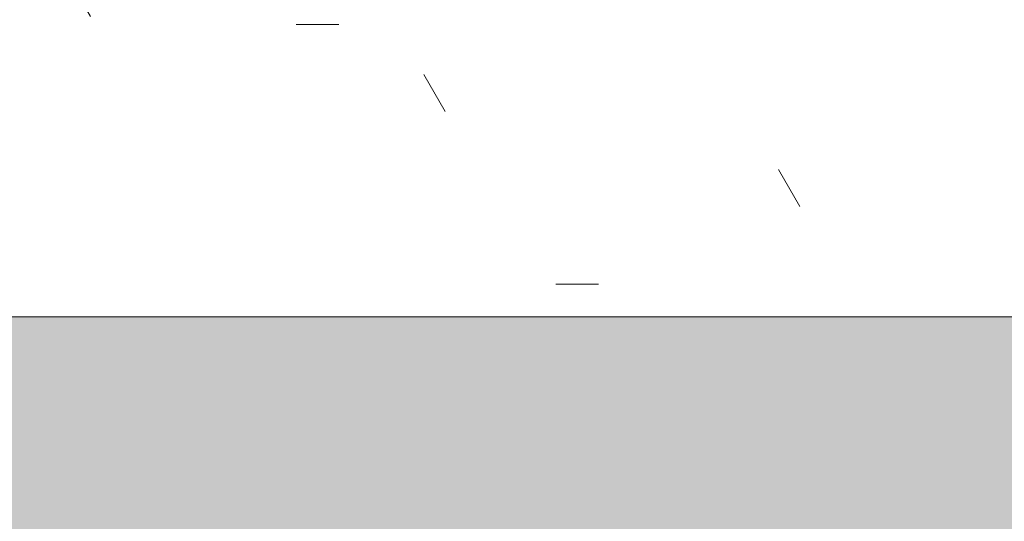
# Model space of a CAD drawing. Header units: millimetres. Extents: x 5980700 to 6194397, y -12939 to 2351883.
# Tile 321 of 587: x 6088266 to 6089036, y -9126 to -8733. Entities that reach past the tile are written whole.
import ezdxf

# ---------------------------------------------------------------- set-up
doc = ezdxf.new("R2010")
doc.units = ezdxf.units.MM
doc.layers.add('A-FLOR-PATT', color=8, linetype='Continuous', lineweight=18)
doc.layers.add('A-WALL', color=113, linetype='Continuous', lineweight=18)
pattern_1 = [(0, (0, 0), (812.8, 203.2), [33.528, -576.072, 33.528, -576.072, -3251.2]), (0, (0, 0), (812.8, 203.2), [-1219.2, 33.528, -1185.672, 33.528, -576.072, -1422.4]), (0, (0, 0), (812.8, 203.2), [-3048, 33.528, -372.872, 33.528, -982.472]), (120, (304.8, 101.6), (-582.3763620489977, 602.3054481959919), [33.52799999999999, -576.0719999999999, 33.52799999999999, -576.0719999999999, -3251.199999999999]), (120, (304.8, 101.6), (-582.3763620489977, 602.3054481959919), [-1219.2, 33.52799999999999, -1185.672, 33.52799999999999, -576.0719999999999, -1422.4]), (120, (304.8, 101.6), (-582.3763620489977, 602.3054481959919), [-3048, 33.52799999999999, -372.8719999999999, 33.52799999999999, -982.4719999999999]), (240, (406.4, 508), (-230.4236379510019, -805.5054481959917), [33.528, -576.072, 33.528, -576.072, -3251.2]), (240, (406.4, 508), (-230.4236379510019, -805.5054481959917), [-1219.2, 33.528, -1185.672, 33.528, -576.072, -1422.4]), (240, (406.4, 508), (-230.4236379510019, -805.5054481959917), [-3048, 33.528, -372.872, 33.528, -982.472])]

# ---------------------------------------------------------------- blocks, each defined once
blk = doc.blocks.new('BE-PMSa-MOD-ARQ-CONEXAODOFUTURO-EX-000-R_rvt-2-PLANTA DE CAIMENTO DE PISOS - 1 PAV_')
at = {"layer": 'A-FLOR-PATT', "lineweight": 5}
h = blk.add_hatch(dxfattribs=at)
h.set_pattern_fill('FP_2', color=135, style=0, pattern_type=2)
h.set_pattern_definition(pattern_1)
h.paths.add_polyline_path([(-15966.85299915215, 4711.136803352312), (-15966.79158577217, 4712.906868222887), (-15965.57572207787, 4712.3617231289)])
h.paths.add_polyline_path([(3731.201831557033, -10125.84100563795), (14705.38782324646, -10125.84100563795), (14705.38782324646, -9779.8857164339), (14699.38782324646, -9779.8857164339), (14699.38782324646, -9763.237570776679), (14681.68558745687, -9763.757413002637), (14670.96395493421, -9768.482704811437), (14665.88782324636, -9782.570563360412), (14665.88782324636, -9856.278958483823), (14670.73620676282, -9865.068167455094), (14677.45883342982, -9868.493127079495), (14678.38782324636, -9869.242380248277), (14678.38782324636, -9881.040871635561), (14674.14369136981, -9882.10035906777), (14663.09686027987, -9878.012306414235), (14654.32815878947, -9868.57707781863), (14652.0250349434, -9859.981702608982), (14651.89263271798, -9855.737570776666), (14650.88782324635, -9855.737570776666), (14651.89263271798, -9780.737570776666), (14653.73085252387, -9770.127241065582), (14656.87805812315, -9762.851510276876), (14667.13782324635, -9752.591745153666), (14683.38782324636, -9748.237570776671), (14699.38782324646, -9748.237570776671), (14699.38782324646, -9731.58942511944), (14705.38782324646, -9731.58942511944), (14705.38782324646, -9705.737570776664), (14755.38782324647, -9705.737570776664), (14755.38782324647, -9754.737570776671), (14795.38782324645, -9754.737570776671), (14796.02424042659, -9756.737570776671), (14812.38782324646, -9756.737570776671), (14811.36426821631, -9815.737570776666), (14810.34779546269, -9815.737570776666), (14811.47778338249, -9818.1719714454), (14811.43015556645, -9819.291362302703), (14811.44856252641, -9820.918341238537), (14827.38782324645, -9827.197475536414), (14827.38782324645, -10125.84100563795), (21231.38515489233, -10125.84100563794), (21231.38515489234, 5919.158994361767), (12003.88515489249, 5918.472013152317), (12003.8851548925, 5447.158205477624), (12268.88333741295, 5447.158205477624), (12268.88333741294, 4674.158994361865), (15653.88333741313, 4674.158994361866), (15653.88333741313, 5447.158205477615), (15923.88333741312, 5447.158205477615), (15923.88333741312, 4674.158994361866), (19560.40988707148, 4674.158994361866), (19559.83290347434, 4677.196584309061), (19558.62046790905, 4677.180784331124), (19558.93691090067, 4681.184361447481), (19560.40988707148, 4681.202554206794), (19559.83416624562, 4682.57353656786), (19558.03876213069, 4682.57353656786), (19558.93691090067, 4695.251249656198), (19588.00988707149, 4695.197383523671), (19586.88286324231, 4682.548897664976), (19585.40988707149, 4682.548897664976), (19585.98560789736, 4681.195050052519), (19587.19930623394, 4681.15368493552), (19586.88286324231, 4677.184908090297), (19585.41064974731, 4677.065937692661), (19585.98560789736, 4674.158994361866), (19999.38682609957, 4674.158994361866), (19999.38682609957, 5447.158205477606), (20269.38682609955, 5447.158205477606), (20269.38682609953, 4280.731645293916), (20299.38682609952, 4280.731645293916), (20298.51487451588, 1530.731645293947), (20269.38682609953, 1530.731645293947), (20269.38682609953, 1143.558994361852), (20299.38682609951, 1143.558994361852), (20298.51487451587, -1606.441005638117), (20269.38682609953, -1606.441005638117), (20269.38682609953, -2040.191005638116), (20299.38682609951, -2040.191005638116), (20298.51487451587, -4790.191005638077), (20269.38682609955, -4790.191005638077), (20269.38682609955, -5273.941005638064), (20299.38682609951, -5273.941005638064), (20298.51487451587, -8023.941005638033), (20269.38682609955, -8023.941005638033), (20269.38682609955, -9308.841005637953), (19999.38682609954, -9308.841005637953), (19999.38682609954, -8513.84179452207), (19913.3833374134, -8513.84179452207), (19913.3833374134, -8347.825683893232), (19635.38599049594, -8347.979428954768), (19635.38599049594, -8377.825683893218), (16285.38599049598, -8376.953732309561), (16285.38599049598, -8347.825683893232), (15971.88333741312, -8347.979428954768), (15971.88333741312, -8513.841794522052), (15921.38515489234, -8513.841794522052), (15921.38515489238, -9312.594001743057), (15651.38515489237, -9312.594001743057), (15651.38515489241, -8513.841794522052), (15603.38515489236, -8513.841794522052), (15603.38515489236, -8377.825683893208), (12316.88333741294, -8377.825683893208), (12316.88333741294, -8513.841794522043), (12293.88333741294, -8513.841794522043), (12293.88333741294, -9312.594001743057), (11998.88333741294, -9312.594001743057), (11998.88333741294, -8513.841794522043), (11950.88333741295, -8513.841794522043), (11950.88333741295, -8347.825683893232), (11867.63333741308, -8347.979428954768), (11867.63333741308, -8377.82568389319), (8517.633337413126, -8376.953732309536), (8517.633337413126, -8347.825683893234), (8434.383337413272, -8347.97942895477), (8434.383337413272, -8513.841794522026), (8386.383337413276, -8513.841794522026), (8386.383337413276, -9312.594001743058), (8116.383337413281, -9312.594001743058), (8116.383337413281, -9125.841005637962), (2121.38333741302, -9125.841005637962), (2121.38333741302, -9312.594001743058), (1851.383337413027, -9312.594001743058), (1851.383337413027, -9125.841005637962), (-4143.616662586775, -9125.841005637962), (-4143.616662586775, -9312.594001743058), (-4413.616662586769, -9312.594001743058), (-4413.616662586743, -8513.841794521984), (-4461.61666258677, -8513.841794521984), (-4461.61666258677, -8347.825683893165), (-4547.366662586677, -8347.97942895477), (-4547.366662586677, -8377.82568389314), (-7897.366662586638, -8376.953732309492), (-7897.366662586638, -8347.825683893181), (-7983.116662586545, -8347.97942895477), (-7983.116662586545, -8513.841794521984), (-8031.114845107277, -8513.841794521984), (-8031.11484510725, -9308.841005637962), (-8301.11484510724, -9308.841005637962), (-8301.114845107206, -8513.841794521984), (-8349.116662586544, -8513.841794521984), (-8349.116662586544, -8347.825683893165), (-8354.864845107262, -8347.97942895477), (-8354.864845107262, -8377.825683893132), (-11704.86484510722, -8376.953732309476), (-11705.67059857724, -8347.825683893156), (-11710.61666258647, -8347.97942895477), (-11710.61666258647, -8513.841794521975), (-11758.61484510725, -8513.841794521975), (-11758.61484510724, -9308.841005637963), (-12028.61484510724, -9308.841005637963), (-12028.61484510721, -8513.841794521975), (-12076.61666258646, -8513.841794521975), (-12076.61666258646, -8347.82568389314), (-12498.61666258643, -8347.97942895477), (-12498.61666258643, -8377.825683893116), (-15848.61666258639, -8376.953732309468), (-15848.61666258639, -8347.82568389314), (-16270.61666258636, -8347.97942895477), (-16270.61666258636, -8513.841794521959), (-16356.61588608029, -8513.841794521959), (-16356.61588608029, -9308.841005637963), (-16626.61588608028, -9308.841005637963), (-16626.62225526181, -7987.079408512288), (-16656.61588608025, -7987.079408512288), (-16655.7439344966, -5237.07940851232), (-16626.62225526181, -5237.07940851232), (-16626.62225526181, -4803.34100563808), (-16656.61588608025, -4803.34100563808), (-16655.7439344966, -2053.341005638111), (-16626.62225526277, -2053.341005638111), (-16626.62225526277, -1620.841794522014), (-16656.61588608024, -1620.841794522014), (-16655.74393449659, 1129.158205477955), (-16626.62225526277, 1129.158205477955), (-16626.62225526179, 1534.1582054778), (-16656.61588608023, 1534.1582054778), (-16655.75030367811, 4291.658994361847), (-16626.62225526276, 4291.658994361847), (-16626.61588608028, 5479.158994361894), (-16356.61588608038, 5479.158994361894), (-16356.61588608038, 4674.158994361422), (-15971.4658517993, 4674.158994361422), (-15969.32193463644, 4707.054996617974), (-15967.78963012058, 4710.307043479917), (-15962.27373900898, 4714.058684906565), (-15960.94760521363, 4714.652107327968), (-15959.84645306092, 4714.71907505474), (-15959.84645306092, 4715.8252811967), (-15957.766248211, 4715.335026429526), (-15956.67909179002, 4714.508980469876), (-15954.53101014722, 4715.146843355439), (-15948.69801778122, 4712.361723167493), (-15947.69218614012, 4710.313634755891), (-15946.34526303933, 4708.984911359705), (-15944.33196142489, 4698.966261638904), (-15943.76299404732, 4697.905132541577), (-15944.00738434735, 4674.158994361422), (-12028.61666258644, 4674.158994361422), (-12028.6166625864, 5447.158205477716), (-11733.61666258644, 5446.941285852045), (-11733.61666258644, 4674.158994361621), (-8301.114845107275, 4674.158994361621), (-8301.114845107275, 5447.158205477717), (-8031.114845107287, 5447.158205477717), (-8031.114845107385, 5919.158994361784), (-17588.61484510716, 5919.158994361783), (-17588.61484510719, -10125.84100563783), (1375.719287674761, -10125.84100563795)])
h.paths.add_polyline_path([(14665.67045985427, -9780.737570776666), (14665.63226694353, -9779.779781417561), (14665.63226694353, -9780.737570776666)])
h.paths.add_polyline_path([(-16089.65907882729, -8758.105317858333), (-16115.54098333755, -8754.697900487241), (-16139.6590788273, -8744.707858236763), (-16160.36975694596, -8728.81599597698), (-16176.26161920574, -8708.105317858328), (-16186.2516614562, -8683.987222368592), (-16189.65907882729, -8658.105317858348), (-16186.2516614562, -8632.223413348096), (-16176.26161920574, -8608.105317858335), (-16160.36975694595, -8587.394639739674), (-16139.65907882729, -8571.502777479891), (-16115.54098333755, -8561.512735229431), (-16089.65907882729, -8558.105317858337), (-16063.77717431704, -8561.512735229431), (-16039.65907882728, -8571.5027774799), (-16018.94840070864, -8587.394639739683), (-16003.05653844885, -8608.105317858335), (-15993.06649619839, -8632.22341334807), (-15989.6590788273, -8658.105317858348), (-15993.06649619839, -8683.987222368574), (-16003.05653844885, -8708.105317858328), (-16021.19134126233, -8730.537064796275), (-16039.65907882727, -8744.707858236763), (-16063.77717431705, -8754.697900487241)])
h.paths.add_polyline_path([(19732.71217533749, -8754.66845021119), (19706.83027082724, -8751.260990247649), (19682.71217533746, -8741.270823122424), (19660.00862136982, -8722.781563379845), (19646.10963495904, -8704.667825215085), (19636.1195927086, -8680.549428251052), (19632.71217533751, -8648.66439434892), (19632.71217533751, -8622.782813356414), (19636.1195927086, -8596.9012323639), (19646.10963495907, -8572.783438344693), (19662.00149721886, -8552.073019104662), (19682.71217533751, -8536.181355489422), (19706.83027082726, -8526.191438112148), (19732.7121753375, -8522.784063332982), (19758.59407984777, -8526.191438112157), (19782.71217533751, -8536.181355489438), (19803.42285345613, -8552.073019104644), (19819.31471571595, -8572.783438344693), (19829.30475796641, -8596.901232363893), (19832.7121753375, -8628.390346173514), (19832.7121753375, -8654.667200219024), (19827.88084468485, -8683.987101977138), (19816.67739151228, -8708.104895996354), (19803.42285345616, -8725.378762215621), (19782.71217533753, -8741.270823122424), (19758.59407984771, -8751.260990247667)])
h.paths.add_polyline_path([(15648.38515489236, -8468.841794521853), (15650.88333741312, -8468.841794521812), (15650.88333741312, -8347.825683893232), (15648.38515489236, -8347.979428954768)])
h.paths.add_polyline_path([(19588.84766320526, 4677.140991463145), (19587.19930623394, 4677.180784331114), (19588.17837096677, 4681.15368493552)])
h.paths.add_polyline_path([(19556.97211093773, 4677.140991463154), (19558.32440709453, 4678.382155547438), (19558.03965555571, 4677.166762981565), (19557.10244703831, 4677.144137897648)])
h.paths.add_polyline_path([(19572.90988707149, 4728.142336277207), (19572.90988707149, 4726.742336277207), (19573.4626323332, 4727.745209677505)])
h.paths.add_polyline_path([(19575.73176932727, 4695.639950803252), (19572.5677829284, 4696.432937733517), (19568.91630770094, 4696.431447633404), (19559.3482884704, 4696.333664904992), (19559.34828847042, 4718.022372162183), (19562.4254587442, 4722.467653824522), (19569.27606767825, 4726.263934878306), (19567.2700120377, 4727.14852244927), (19574.67880208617, 4727.830632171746), (19576.14512513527, 4726.470898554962), (19576.81805465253, 4726.227816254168), (19583.58719946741, 4722.319648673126), (19587.49536704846, 4715.550503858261), (19587.49536704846, 4707.734168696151), (19586.28070679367, 4704.092336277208), (19585.91122027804, 4696.34719023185), (19576.14512513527, 4695.960088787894)])
h.paths.add_polyline_path([(-15957.766248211, 4718.652107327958), (-15954.53101014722, 4716.980669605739), (-15955.18379838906, 4716.796714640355)])
h.paths.add_polyline_path([(-15960.34869803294, 4716.796714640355), (-15961.00148627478, 4718.082019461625), (-15959.74034676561, 4717.233792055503), (-15960.09391064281, 4716.979769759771)])
h.paths.add_polyline_path([(19732.71217533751, 4730.240264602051), (19706.83027082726, 4733.647681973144), (19682.7121753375, 4743.637724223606), (19662.00149721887, 4759.529586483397), (19646.10963495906, 4780.240264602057), (19636.1195927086, 4804.358360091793), (19632.71217533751, 4830.240264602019), (19636.1195927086, 4856.122169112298), (19646.10963495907, 4880.24026460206), (19662.00149721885, 4900.950942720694), (19682.7121753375, 4916.842804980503), (19706.83027082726, 4926.832847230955), (19732.71217533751, 4930.240264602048), (19758.59407984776, 4926.832847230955), (19782.71217533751, 4916.842804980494), (19803.42285345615, 4900.950942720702), (19819.31471571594, 4880.24026460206), (19829.30475796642, 4856.122169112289), (19832.7121753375, 4830.240264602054), (19829.30475796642, 4804.358360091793), (19819.31471571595, 4780.24026460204), (19803.42285345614, 4759.529586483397), (19782.71217533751, 4743.637724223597), (19758.59407984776, 4733.647681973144)])
h.paths.add_polyline_path([(-16089.65907882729, 4736.408178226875), (-16115.54098333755, 4739.815595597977), (-16139.65907882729, 4749.80563784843), (-16160.36975694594, 4765.697500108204), (-16176.26161920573, 4786.408178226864), (-16186.2516614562, 4810.526273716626), (-16189.65907882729, 4836.408178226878), (-16186.2516614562, 4862.29008273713), (-16176.26161920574, 4886.408178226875), (-16160.36975694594, 4907.118856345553), (-16139.65907882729, 4923.010718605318), (-16115.54098333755, 4933.000760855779), (-16089.65907882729, 4936.408178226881), (-16063.77717431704, 4933.000760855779), (-16039.65907882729, 4923.01071860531), (-16018.9484007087, 4907.118856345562), (-16003.05653844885, 4886.408178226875), (-15993.06649619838, 4862.29008273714), (-15989.6590788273, 4836.408178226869), (-15993.06649619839, 4810.526273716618), (-16003.05653844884, 4786.408178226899), (-16018.94840070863, 4765.69750010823), (-16039.65907882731, 4749.80563784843), (-16063.77717431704, 4739.815595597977)])
h = blk.add_hatch(dxfattribs=at)
h.set_pattern_fill('FP_2', color=71, style=0, pattern_type=2)
h.set_pattern_definition(pattern_1)
h.paths.add_polyline_path([(-4143.616662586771, -8965.84100563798), (1851.383337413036, -8965.84100563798), (1851.383337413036, -8612.326472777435), (-4143.616662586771, -8612.326472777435), (-4143.616662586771, -8730.537064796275)])
h.paths.add_polyline_path([(7264.425647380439, -8965.841005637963), (8116.383337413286, -8965.841005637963), (8116.383337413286, -8526.11989096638), (2121.38333741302, -8526.11989096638), (2121.38333741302, -8965.841005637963), (6331.183046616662, -8965.841005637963)])
h.paths.add_polyline_path([(-4095.616662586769, -8489.810362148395), (1803.383337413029, -8489.810362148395), (1803.383337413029, -8347.825683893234), (1591.385140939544, -8347.97942895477), (1591.385140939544, -8377.825683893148), (-1458.61485906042, -8376.953732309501), (-1458.61485906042, -8347.825683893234), (-1891.114845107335, -8347.97942895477), (-1891.114845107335, -8377.825683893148), (-4041.114845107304, -8376.953732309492), (-4041.114845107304, -8347.825683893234), (-4095.616662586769, -8347.97942895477), (-4095.616662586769, -8468.841794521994)])
at = {"layer": 'A-WALL', "lineweight": 5}
blk.add_hatch(color=9, dxfattribs=at).paths.add_polyline_path([(-3335.245800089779, -9125.841005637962), (1851.383337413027, -9125.841005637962), (1851.383337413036, -8965.84100563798), (-4143.616662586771, -8965.84100563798), (-4143.616662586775, -9125.841005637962)])
at = {"layer": 'A-WALL', "color": 250, "lineweight": 5}
blk.add_line((-4143.616662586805, -8965.84100563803), (1851.38333741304, -8965.84100563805), dxfattribs=at)

msp = doc.modelspace()

# ---------------------------------------------------------------- block references
at = {"color": 50, "lineweight": 5}
msp.add_blockref('BE-PMSa-MOD-ARQ-CONEXAODOFUTURO-EX-000-R_rvt-2-PLANTA DE CAIMENTO DE PISOS - 1 PAV_', (6092264.959189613, 0), dxfattribs=at)

doc.saveas('drawing.dxf')
